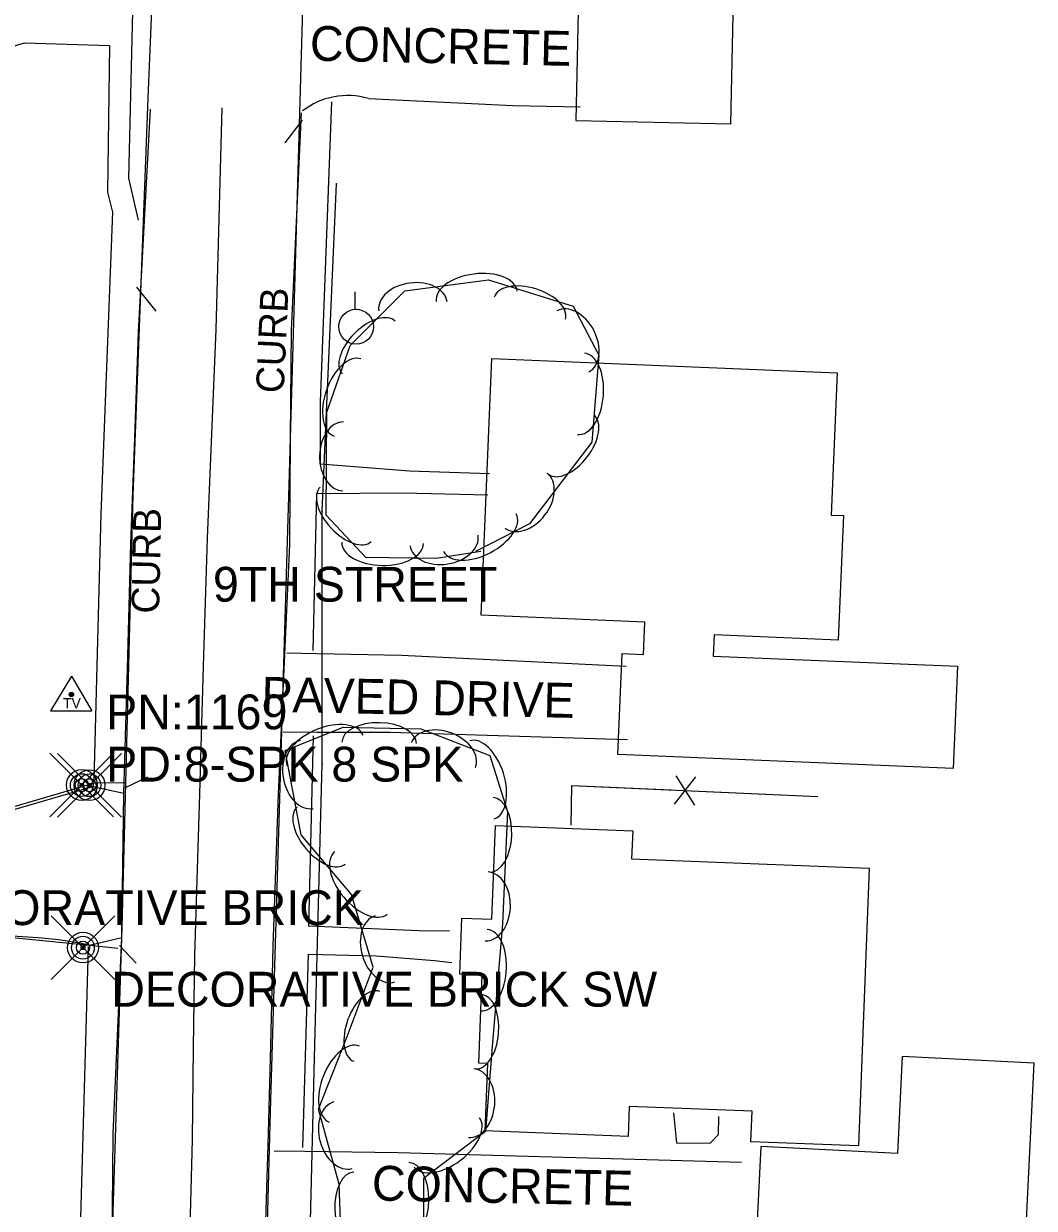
# Model space of a CAD drawing. Extents: x 978516 to 993312, y 1836504 to 1846212.
# Drawn here: x 992673 to 992818.1, y 1842012.5 to 1842182.6 of the extents above; entities that cross this region are included whole.
import ezdxf

# ---------------------------------------------------------------- set-up
doc = ezdxf.new("R2010")
doc.units = 0
for name, color, linetype in [('S_BUILDING', 7, 'Continuous'), ('S_CURB', 7, 'Continuous'), ('S_CURB_ANNOT', 7, 'Continuous'), ('S_DRIVEWAY', 7, 'Continuous'), ('S_DRIVEWAY_ANNOT', 7, 'Continuous'), ('S_EDGE_PAVEMENT', 7, 'Continuous'), ('S_FENCE', 7, 'Continuous'), ('S_GAS_UTILITIES', 7, 'Continuous'), ('S_LANDSCAPING', 7, 'Continuous'), ('S_PARKING', 7, 'Continuous'), ('S_PARKING_ANNOT', 7, 'Continuous'), ('S_PAVEMENT_CROWN', 7, 'Continuous'), ('S_SECONDARY_CTL', 7, 'Continuous'), ('S_SECONDARY_CTL_ANNOT', 7, 'Continuous'), ('S_SIDEWALK', 7, 'Continuous'), ('S_SURVEY_TEXT_ANNOT', 7, 'Continuous'), ('S_TREE', 7, 'Continuous'), ('S_UTILITY_POLE', 7, 'Continuous'), ('S_UTL_PT_SYM', 7, 'Continuous')]:
    doc.layers.add(name, color=color, linetype=linetype)

msp = doc.modelspace()

# ---------------------------------------------------------------- linework, layer by layer
at = {"layer": 'S_BUILDING'}
for points in [[(992752.31, 1842168.66), (992774.55, 1842168.21), (992775.01, 1842190.7), (992752.77, 1842191.15)], [(992758.33, 1842077.63), (992758.94, 1842092.15), (992762, 1842092.02), (992762.2, 1842096.66), (992738.69, 1842097.64), (992740.22, 1842134.5), (992789.82, 1842132.44), (992788.97, 1842112.01), (992790.7, 1842111.94), (992789.96, 1842094.08), (992772.13, 1842094.82), (992772, 1842091.78), (992807.09, 1842090.32), (992806.47, 1842075.62)], [(992740.75, 1842067.43), (992760.45, 1842066.68), (992760.3, 1842062.64), (992794.42, 1842061.34), (992792.89, 1842021.44), (992777.42, 1842022.04), (992777.59, 1842026.43), (992759.96, 1842027.1), (992759.8, 1842022.8), (992739.26, 1842023.59), (992739.63, 1842033.26), (992738.34, 1842033.31), (992738.83, 1842045.99), (992735.64, 1842046.11), (992735.94, 1842054.14), (992740.23, 1842053.98)], [(992778.13, 1842006.81), (992816.71, 1842004.9), (992818.12, 1842033.34), (992799.16, 1842034.27), (992798.47, 1842020.37), (992778.85, 1842021.34)]]:
    msp.add_lwpolyline(points, close=True, dxfattribs=at)
at = {"layer": 'S_CURB'}
for points in [[(992712.99, 1842168.72), (992710.5, 1842165.46)], [(992689.23, 1842144.74), (992691.97, 1842141.28)], [(992687.53, 1842072.85), (992690.83, 1842074.43)], [(992686.78, 1842050.2), (992689.16, 1842047.69)]]:
    msp.add_lwpolyline(points, dxfattribs=at)
at = {"layer": 'S_DRIVEWAY'}
for points in [[(992722.52, 1842171.84), (992743.23, 1842170.82), (992752.91, 1842170.62)], [(992759.53, 1842090.27), (992727.27, 1842091.87), (992715.14, 1842092.12), (992710.77, 1842092.2)], [(992759.7, 1842079.77), (992725.62, 1842080.78), (992715.09, 1842080.79), (992710.27, 1842080.83)], [(992589.52, 1842053.96), (992611.16, 1842053.16), (992630.75, 1842057.22), (992652.99, 1842064.34), (992667.95, 1842068.7), (992682.92, 1842073.06), (992687.4, 1842072.08)], [(992687.11, 1842051.33), (992682.47, 1842050.24), (992667.95, 1842051.67), (992655.92, 1842049.34), (992645.78, 1842046.19), (992635.07, 1842039.67), (992630.32, 1842034.39), (992625.02, 1842025.15), (992619.5, 1842020.67), (992609.1, 1842017.71)], [(992776.09, 1842019.06), (992726.76, 1842020.45), (992713.41, 1842020.64), (992708.98, 1842020.69)]]:
    msp.add_lwpolyline(points, dxfattribs=at)
msp.add_ellipse((992719.51, 1842161.51), major_axis=(-3.19, -10.28), ratio=0.993327, start_param=3.159313, end_param=4.094475, dxfattribs=at)
at = {"layer": 'S_EDGE_PAVEMENT'}
for points in [[(992683.09, 1841927.49), (992684.24, 1841952.57), (992685.37, 1841996.83), (992687.17, 1842052.87), (992688.75, 1842114.89), (992690.9, 1842171.87), (992693.13, 1842226.16), (992693.94, 1842267.75), (992694.35, 1842305.35), (992696.03, 1842365.29), (992697.9, 1842417.52), (992700.23, 1842492.62), (992701.74, 1842547), (992702.86, 1842579.81)], [(992716.45, 1842329.74), (992715.4, 1842265.64), (992713.29, 1842193.2), (992711.1, 1842116.31), (992708.42, 1842026.36), (992706.5, 1841954.83)], [(992680.55, 1841943.86), (992684.01, 1841949.16), (992684.8, 1841969.91), (992685.6, 1841990.67), (992685.72, 1842006.92), (992685.84, 1842023.17), (992686.47, 1842037.26), (992687.1, 1842051.36), (992687.4, 1842072.08), (992687.9, 1842089.99), (992688.41, 1842107.89), (992688.95, 1842123.1), (992689.49, 1842138.3), (992690.36, 1842154.31), (992691.24, 1842170.32)], [(992706.21, 1841945.74), (992706.27, 1841954.5), (992706.67, 1841970.91), (992707.07, 1841987.33), (992707.6, 1842004.43), (992708.13, 1842021.54), (992708.49, 1842035.82), (992708.85, 1842050.1), (992709.59, 1842072.02), (992710.4, 1842089.91), (992711.2, 1842107.8), (992711.33, 1842123.17), (992711.46, 1842138.53), (992712.18, 1842154.15), (992712.9, 1842169.77)]]:
    msp.add_lwpolyline(points, dxfattribs=at)
at = {"layer": 'S_FENCE'}
for p, q in [((992766.48, 1842070.49), (992769.52, 1842074.46)), ((992766.66, 1842074.59), (992769.34, 1842070.37))]:
    msp.add_line(p, q, dxfattribs=at)
for points in [[(992751.61, 1842067.49), (992751.73, 1842073.2), (992766, 1842072.57)], [(992751.61, 1842067.49), (992751.73, 1842073.2), (992787.04, 1842071.63)], [(992770, 1842072.39), (992787.04, 1842071.63)], [(992766.31, 1842026.19), (992766.73, 1842021.87), (992771.58, 1842021.86), (992772.75, 1842023.06), (992772.8, 1842025.68)], [(992766.31, 1842026.19), (992766.73, 1842021.87), (992771.58, 1842021.86), (992772.75, 1842023.06), (992772.8, 1842025.68)]]:
    msp.add_lwpolyline(points, dxfattribs=at)
at = {"layer": 'S_GAS_UTILITIES'}
for p, q in [((992715.86, 1842112.58), (992717.93, 1842159.58)), ((992715.89, 1842076.31), (992715.86, 1842112.58)), ((992714.77, 1842034.07), (992715.89, 1842076.31)), ((992713.68, 1841990.2), (992714.77, 1842034.07))]:
    msp.add_line(p, q, dxfattribs=at)
at = {"layer": 'S_LANDSCAPING'}
for p, q in [((992676.78, 1842068.68), (992685.92, 1842077.82)), ((992685.92, 1842068.68), (992676.78, 1842077.82)), ((992677.88, 1842068.65), (992687.03, 1842077.8)), ((992687.03, 1842068.65), (992677.88, 1842077.8)), ((992681.35, 1842073.25), (992681.35, 1842073.25)), ((992682.46, 1842073.23), (992682.46, 1842073.23)), ((992676.95, 1842045.34), (992686.09, 1842054.49)), ((992686.09, 1842045.34), (992676.95, 1842054.49)), ((992681.52, 1842049.91), (992681.52, 1842049.91))]:
    msp.add_line(p, q, dxfattribs=at)
for centre, radius in [((992681.36, 1842073.26), 2.21), ((992682.46, 1842073.23), 2.21), ((992681.35, 1842073.25), 1.63), ((992681.35, 1842073.25), 0.943), ((992682.46, 1842073.23), 1.63), ((992682.46, 1842073.23), 0.943), ((992681.35, 1842073.25), 0.274), ((992682.46, 1842073.23), 0.274), ((992681.53, 1842049.92), 2.21), ((992681.52, 1842049.91), 1.63), ((992681.52, 1842049.91), 0.943), ((992681.52, 1842049.91), 0.274)]:
    msp.add_circle(centre, radius, dxfattribs=at)
at = {"layer": 'S_PARKING'}
for points in [[(992687.6, 1842073.6), (992683.19, 1842073.51), (992663.53, 1842067.77), (992643.35, 1842061), (992625.43, 1842055.78)], [(992682.47, 1842050.28), (992686.53, 1842049.85)]]:
    msp.add_lwpolyline(points, dxfattribs=at)
msp.add_ellipse((992669.56, 1841990.08), major_axis=(-62.48, -5.8), ratio=0.979369, start_param=4.41445, end_param=4.794432, dxfattribs=at)
at = {"layer": 'S_PAVEMENT_CROWN'}
msp.add_lwpolyline([(992694.56, 1841945.3), (992695.33, 1841954.68), (992695.84, 1841972.32), (992696.35, 1841989.96), (992696.8, 1842006.15), (992697.25, 1842022.33), (992697.4, 1842035.57), (992697.56, 1842048.8), (992698.31, 1842071.98), (992698.85, 1842090.35), (992699.39, 1842108.73), (992700.02, 1842123.69), (992700.65, 1842138.65), (992701.07, 1842154.57), (992701.5, 1842170.49)], dxfattribs=at)
at = {"layer": 'S_SECONDARY_CTL'}
for p, q in [((992679.86, 1842088.87), (992676.85, 1842083.91)), ((992679.86, 1842088.87), (992682.81, 1842083.91)), ((992676.85, 1842083.91), (992682.81, 1842083.91))]:
    msp.add_line(p, q, dxfattribs=at)
for radius in [0.311, 0.183, 0.103]:
    msp.add_circle((992679.86, 1842086.26), radius, dxfattribs=at)
at = {"layer": 'S_SIDEWALK'}
for points in [[(992689.8, 1842210.42), (992688.75, 1842188.4), (992688.06, 1842160.42), (992689.46, 1842154.35)], [(992666.54, 1842179.25), (992670.92, 1842179.14), (992673.11, 1842179.82), (992685.31, 1842179.45), (992685.04, 1842158.37), (992685.74, 1842155.5), (992684.07, 1842112.19), (992683.07, 1842073.97)], [(992739.9, 1842117.93), (992728.39, 1842118.32), (992715.64, 1842119.31), (992715.61, 1842128.23), (992717.25, 1842171.37)], [(992714.57, 1842092.56), (992715.12, 1842115.11), (992727.44, 1842115.2), (992739.66, 1842114.95)], [(992734.13, 1842052.34), (992730.88, 1842052.28), (992713.96, 1842052.99), (992714.62, 1842080.31)], [(992682.29, 1842050.03), (992680.67, 1841994.17), (992680.09, 1841971.54), (992660.04, 1841973.12), (992643.33, 1841974.62), (992637.45, 1841977.56)], [(992713.11, 1842021.23), (992713.92, 1842048.98), (992723.64, 1842048.74), (992732, 1842048.05), (992734.49, 1842047.77)]]:
    msp.add_lwpolyline(points, dxfattribs=at)
at = {"layer": 'S_TREE'}
for points in [[(992738.64, 1842106.78), (992732.25, 1842105.77), (992722.12, 1842105.94), (992716.44, 1842112.03), (992716.56, 1842126.82), (992719.87, 1842136.38), (992727.73, 1842144.24), (992739.75, 1842145.79), (992751.9, 1842142.03), (992755.61, 1842134.97), (992754.59, 1842122.51), (992745.62, 1842110.78), (992737.88, 1842106.77)], [(992718.72, 1842004.29), (992718.32, 1842015.95), (992715.34, 1842026.7), (992719.46, 1842037.13), (992723.2, 1842047.09), (992720.07, 1842057.56), (992712.86, 1842066.11), (992710.57, 1842078.22), (992718.87, 1842081.55), (992730.03, 1842081.32), (992739.93, 1842077.52), (992742.46, 1842069.46), (992741.78, 1842053.33), (992740.27, 1842035.73), (992739.32, 1842023.49), (992730.44, 1842016.77), (992730.36, 1842005.71)]]:
    msp.add_lwpolyline(points, dxfattribs=at)
for centre, major_axis, ratio in [((992738.05, 1842143.43), (-5.82, -0.75), 0.55008), ((992728.9, 1842141.98), (-4.91, -0.64), 0.685311), ((992745.69, 1842141.74), (-5.11, 1.58), 0.540699), ((992751.86, 1842136.98), (-2.3, 4.39), 0.685311), ((992722.56, 1842136.07), (-3.78, -3.78), 0.540699), ((992719.52, 1842128.89), (-1.92, -5.55), 0.55008), ((992753.03, 1842129.42), (0.48, 5.85), 0.55008), ((992718.89, 1842120.47), (-0.04, -4.96), 0.685311), ((992751.63, 1842122.13), (3.25, 4.25), 0.540699), ((992745.16, 1842114.1), (3.01, 3.94), 0.685311), ((992719.25, 1842112.13), (3.65, -3.91), 0.540699), ((992738.52, 1842109.49), (5.21, 2.7), 0.55008), ((992724.54, 1842108.02), (5.87, -0.09), 0.55008), ((992733.37, 1842108.36), (4.89, 0.77), 0.685311), ((992716.28, 1842078.23), (-5.45, -2.19), 0.55008), ((992724.05, 1842079.32), (-5.35, 0.11), 0.540699), ((992733.26, 1842077.53), (-4.63, 1.77), 0.685311), ((992713.64, 1842074.77), (0.92, -4.87), 0.685311), ((992738.81, 1842074), (-1.76, 5.6), 0.55008), ((992740.2, 1842066.11), (0.23, 5.34), 0.540699), ((992715.73, 1842066), (3.45, -4.09), 0.540699), ((992721.44, 1842059.22), (3.78, -4.49), 0.55008), ((992739.5, 1842055.83), (0.21, 4.95), 0.685311), ((992724.89, 1842049.73), (1.42, -4.75), 0.685311), ((992739.08, 1842046.67), (0.5, 5.85), 0.55008), ((992722.28, 1842038.61), (-1.88, -5.01), 0.540699), ((992738.32, 1842037.84), (0.46, 5.33), 0.540699), ((992719.05, 1842030.32), (-2.16, -5.46), 0.55008), ((992737.25, 1842027.57), (0.38, 4.94), 0.685311), ((992718.85, 1842022.97), (1.32, -4.78), 0.685311), ((992733.77, 1842021.95), (4.68, 3.54), 0.55008), ((992720.57, 1842012.34), (0.18, -5.34), 0.540699), ((992728.29, 1842013.7), (0.04, 5.35), 0.540699)]:
    msp.add_ellipse(centre, major_axis=major_axis, ratio=ratio, start_param=3.141593, end_param=6.283185, dxfattribs=at)
at = {"layer": 'S_UTILITY_POLE'}
msp.add_line((992720.59, 1842141.59), (992720.59, 1842144.07), dxfattribs=at)
msp.add_circle((992720.74, 1842139.07), 2.5, dxfattribs=at)
at = {"layer": 'S_UTL_PT_SYM'}
for points in [[(992717.93, 1842159.58), (992717.93, 1842159.63), (992717.93, 1842159.58), (992717.88, 1842159.58), (992717.93, 1842159.58), (992717.93, 1842159.53), (992717.93, 1842159.58), (992717.98, 1842159.58)], [(992715.86, 1842112.58), (992715.86, 1842112.63), (992715.86, 1842112.58), (992715.81, 1842112.58), (992715.86, 1842112.58), (992715.86, 1842112.53), (992715.86, 1842112.58), (992715.91, 1842112.58)], [(992715.89, 1842076.31), (992715.89, 1842076.36), (992715.89, 1842076.31), (992715.84, 1842076.31), (992715.89, 1842076.31), (992715.89, 1842076.26), (992715.89, 1842076.31), (992715.94, 1842076.31)], [(992714.77, 1842034.07), (992714.77, 1842034.12), (992714.77, 1842034.07), (992714.72, 1842034.07), (992714.77, 1842034.07), (992714.77, 1842034.02), (992714.77, 1842034.07), (992714.82, 1842034.07)]]:
    msp.add_lwpolyline(points, dxfattribs=at)

# ---------------------------------------------------------------- texts
at = {"layer": 'S_CURB_ANNOT'}
for rotation, p in [(87.3834, (992710.34, 1842129.46)), (88.8373, (992692.45, 1842097.85))]:
    msp.add_text('CURB', height=4, rotation=rotation, dxfattribs=at).set_placement(p)
at = {"layer": 'S_DRIVEWAY_ANNOT'}
for s, height, p in [('CONCRETE', 5, (992714.07, 1842177.28)), ('PAVED DRIVE', 5.0005, (992707.11, 1842083.81))]:
    msp.add_text(s, height=height, rotation=358.8373, dxfattribs=at).set_placement(p)
at = {"layer": 'S_PARKING_ANNOT'}
msp.add_text('CONCRETE', height=5, rotation=358.8373, dxfattribs=at).set_placement((992722.97, 1842013.62))
at = {"layer": 'S_SECONDARY_CTL'}
msp.add_text('TV', height=1.5, dxfattribs=at).set_placement((992678.66, 1842084.25))
at = {"layer": 'S_SECONDARY_CTL_ANNOT'}
for s, p in [('PN:1169', (992684.86, 1842081.26)), ('PD:8-SPK 8 SPK', (992684.86, 1842073.76))]:
    msp.add_text(s, height=5, dxfattribs=at).set_placement(p)
at = {"layer": 'S_SURVEY_TEXT_ANNOT'}
for s, p in [('9TH STREET', (992700.18, 1842099.59)), ('DECORATIVE BRICK', (992656.1, 1842053.15)), ('DECORATIVE BRICK SW', (992685.58, 1842041.44))]:
    msp.add_text(s, height=5, dxfattribs=at).set_placement(p)

doc.saveas('drawing.dxf')
